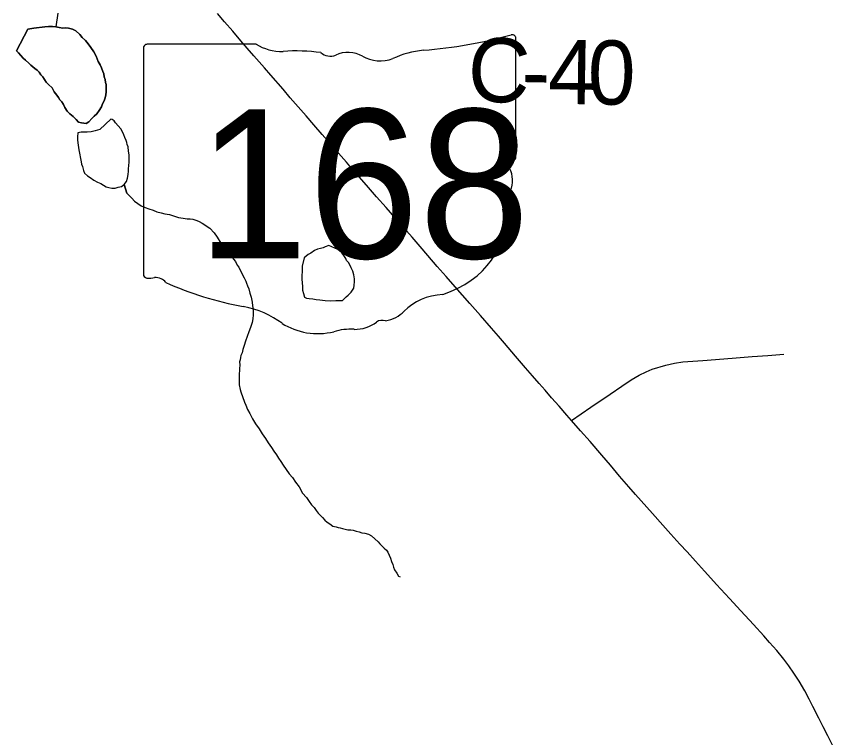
# Model space of a CAD drawing. Extents: x 103424 to 290657, y 38711 to 110967.
# Drawn here: x 214252.2043 to 214252.5656, y 40209.47 to 40209.7893 of the extents above; entities that cross this region are included whole.
import ezdxf

# ---------------------------------------------------------------- set-up
doc = ezdxf.new("R2010")
doc.units = 0
for name, color, linetype in [('GM_X_County_Road_Text', 7, 'Continuous'), ('GM_X_Minor_Lake', 7, 'Continuous'), ('GM_X_Minor_River', 7, 'Continuous'), ('GM_X_State_Location', 7, 'Continuous'), ('GM_X_State_Route', 7, 'Continuous'), ('GM_X_State_Shield', 7, 'Continuous'), ('GM_X_Township_Road', 7, 'Continuous')]:
    doc.layers.add(name, color=color, linetype=linetype)

msp = doc.modelspace()

# ---------------------------------------------------------------- linework, layer by layer
at = {"layer": 'GM_X_Minor_Lake'}
for points in [[(214252.24193, 40209.74918), (214252.24247, 40209.75052), (214252.24321, 40209.75187), (214252.24356, 40209.75321), (214252.24391, 40209.75454), (214252.24407, 40209.75588), (214252.24405, 40209.75702), (214252.24403, 40209.75797), (214252.244, 40209.7591), (214252.24379, 40209.76005), (214252.24357, 40209.76138), (214252.24317, 40209.76251), (214252.24295, 40209.76383), (214252.24255, 40209.76496), (214252.24194, 40209.76647), (214252.24135, 40209.76779), (214252.24055, 40209.76929), (214252.23955, 40209.77174), (214252.23856, 40209.77362), (214252.23719, 40209.77549), (214252.23601, 40209.77717), (214252.23484, 40209.77867), (214252.23348, 40209.77997), (214252.23231, 40209.78127), (214252.23056, 40209.78294), (214252.22921, 40209.78367), (214252.2273, 40209.78401), (214252.22616, 40209.78418), (214252.22483, 40209.78415), (214252.2233, 40209.78431), (214252.22177, 40209.78465), (214252.22025, 40209.78481), (214252.21854, 40209.78477), (214252.21683, 40209.78474), (214252.21209, 40209.78406), (214252.20943, 40209.78363), (214252.20428, 40209.77407)], [(214252.20428, 40209.77407), (214252.20943, 40209.78363), (214252.21209, 40209.78406), (214252.21683, 40209.78474), (214252.21854, 40209.78477), (214252.22025, 40209.78481), (214252.22177, 40209.78465), (214252.2233, 40209.78431), (214252.22483, 40209.78415), (214252.22616, 40209.78418), (214252.2273, 40209.78401), (214252.22921, 40209.78367), (214252.23056, 40209.78294), (214252.23231, 40209.78127), (214252.23348, 40209.77997), (214252.23484, 40209.77867), (214252.23601, 40209.77717), (214252.23719, 40209.77549), (214252.23856, 40209.77362), (214252.23955, 40209.77174), (214252.24055, 40209.76929), (214252.24135, 40209.76779), (214252.24194, 40209.76647), (214252.24255, 40209.76496), (214252.24295, 40209.76383), (214252.24317, 40209.76251), (214252.24357, 40209.76138), (214252.24379, 40209.76005), (214252.244, 40209.7591), (214252.24403, 40209.75797), (214252.24405, 40209.75702), (214252.24407, 40209.75588), (214252.24391, 40209.75454), (214252.24356, 40209.75321), (214252.24321, 40209.75187), (214252.24247, 40209.75052), (214252.24193, 40209.74918), (214252.24101, 40209.74764), (214252.23991, 40209.7461), (214252.23879, 40209.74512), (214252.23767, 40209.74415), (214252.23637, 40209.7426), (214252.23524, 40209.74182), (214252.23314, 40209.74215), (214252.2318, 40209.7425), (214252.23083, 40209.74362), (214252.22947, 40209.74492), (214252.22792, 40209.74622), (214252.22676, 40209.74733), (214252.22577, 40209.74902), (214252.22517, 40209.75034), (214252.22438, 40209.75146), (214252.2236, 40209.75239), (214252.22301, 40209.75333), (214252.22223, 40209.75445), (214252.22106, 40209.75595), (214252.22007, 40209.75764), (214252.21851, 40209.75912), (214252.21754, 40209.76024), (214252.21676, 40209.76136), (214252.21597, 40209.76249), (214252.21519, 40209.76342), (214252.2144, 40209.76454), (214252.21343, 40209.76547), (214252.21247, 40209.76621), (214252.21072, 40209.76769), (214252.20975, 40209.76862), (214252.20839, 40209.76992), (214252.20723, 40209.77085), (214252.20626, 40209.77197), (214252.20528, 40209.77309), (214252.20431, 40209.77401), (214252.20428, 40209.77407)], [(214252.20428, 40209.77407), (214252.20431, 40209.77401), (214252.20528, 40209.77309), (214252.20626, 40209.77197), (214252.20723, 40209.77085), (214252.20839, 40209.76992), (214252.20975, 40209.76862), (214252.21072, 40209.76769), (214252.21247, 40209.76621), (214252.21343, 40209.76547), (214252.2144, 40209.76454), (214252.21519, 40209.76342), (214252.21597, 40209.76249), (214252.21676, 40209.76136), (214252.21754, 40209.76024), (214252.21851, 40209.75912), (214252.22007, 40209.75764), (214252.22106, 40209.75595), (214252.22223, 40209.75445), (214252.22301, 40209.75333), (214252.2236, 40209.75239), (214252.22438, 40209.75146), (214252.22517, 40209.75034), (214252.22577, 40209.74902), (214252.22676, 40209.74733), (214252.22792, 40209.74622), (214252.22947, 40209.74492), (214252.23083, 40209.74362), (214252.2318, 40209.7425), (214252.23314, 40209.74215), (214252.23524, 40209.74182), (214252.23637, 40209.7426), (214252.23767, 40209.74415), (214252.23879, 40209.74512), (214252.23991, 40209.7461), (214252.24101, 40209.74764), (214252.24193, 40209.74918)], [(214252.24604, 40209.74376), (214252.24119, 40209.73928), (214252.23911, 40209.73867), (214252.23741, 40209.73825), (214252.2357, 40209.73803), (214252.23418, 40209.73799), (214252.23304, 40209.73797), (214252.23152, 40209.73775), (214252.23137, 40209.73603), (214252.2314, 40209.73451), (214252.23164, 40209.73224), (214252.23188, 40209.73015), (214252.23294, 40209.72486), (214252.23315, 40209.72391), (214252.23356, 40209.72278), (214252.23397, 40209.72108), (214252.23438, 40209.71995), (214252.23574, 40209.71865), (214252.23689, 40209.71791), (214252.23863, 40209.71681), (214252.24017, 40209.71589), (214252.2417, 40209.71536), (214252.24286, 40209.71462), (214252.24402, 40209.71389), (214252.24517, 40209.71353), (214252.2465, 40209.71318)], [(214252.24604, 40209.74376), (214252.24119, 40209.73928), (214252.23911, 40209.73867), (214252.23741, 40209.73825), (214252.2357, 40209.73803), (214252.23418, 40209.73799), (214252.23304, 40209.73797), (214252.23152, 40209.73775), (214252.23137, 40209.73603), (214252.2314, 40209.73451), (214252.23164, 40209.73224), (214252.23188, 40209.73015), (214252.23294, 40209.72486), (214252.23315, 40209.72391), (214252.23356, 40209.72278), (214252.23397, 40209.72108), (214252.23438, 40209.71995), (214252.23574, 40209.71865), (214252.23689, 40209.71791), (214252.23863, 40209.71681), (214252.24017, 40209.71589), (214252.2417, 40209.71536), (214252.24286, 40209.71462), (214252.24402, 40209.71389), (214252.24517, 40209.71353), (214252.2465, 40209.71318), (214252.24803, 40209.71321), (214252.24935, 40209.71362), (214252.25086, 40209.71403), (214252.25199, 40209.71482), (214252.2531, 40209.71617), (214252.25345, 40209.7177), (214252.25379, 40209.71923), (214252.25395, 40209.72075), (214252.25393, 40209.7217), (214252.25408, 40209.72341), (214252.25425, 40209.72456), (214252.25422, 40209.72608), (214252.25418, 40209.72798), (214252.25395, 40209.72968), (214252.25372, 40209.73158), (214252.25332, 40209.73252), (214252.25311, 40209.73346), (214252.2529, 40209.73441), (214252.2523, 40209.73573), (214252.2519, 40209.73686), (214252.2513, 40209.73817), (214252.25051, 40209.73949), (214252.24817, 40209.7421), (214252.24758, 40209.74303), (214252.24662, 40209.74358), (214252.24604, 40209.74376)], [(214252.2465, 40209.71318), (214252.24803, 40209.71321), (214252.24935, 40209.71362), (214252.25086, 40209.71403), (214252.25199, 40209.71482), (214252.2531, 40209.71617), (214252.25345, 40209.7177), (214252.25379, 40209.71923), (214252.25395, 40209.72075), (214252.25393, 40209.7217), (214252.25408, 40209.72341), (214252.25425, 40209.72456), (214252.25422, 40209.72608), (214252.25418, 40209.72798), (214252.25395, 40209.72968), (214252.25372, 40209.73158), (214252.25332, 40209.73252), (214252.25311, 40209.73346), (214252.2529, 40209.73441), (214252.2523, 40209.73573), (214252.2519, 40209.73686), (214252.2513, 40209.73817), (214252.25051, 40209.73949), (214252.24817, 40209.7421), (214252.24758, 40209.74303), (214252.24662, 40209.74358), (214252.24604, 40209.74376)], [(214252.34656, 40209.68609), (214252.34253, 40209.6879), (214252.34102, 40209.6873), (214252.34008, 40209.6869), (214252.33894, 40209.68649), (214252.33762, 40209.68628), (214252.3363, 40209.68568), (214252.33461, 40209.6845), (214252.33348, 40209.68391), (214252.33255, 40209.68313), (214252.33161, 40209.68235), (214252.33074, 40209.67872), (214252.33077, 40209.6772), (214252.33079, 40209.67625), (214252.33064, 40209.67473), (214252.33066, 40209.67378), (214252.33068, 40209.67283), (214252.33071, 40209.6715), (214252.33094, 40209.6696), (214252.33097, 40209.66808), (214252.33138, 40209.66657), (214252.33179, 40209.66506), (214252.33276, 40209.66451), (214252.3339, 40209.66435), (214252.33543, 40209.66419)], [(214252.34656, 40209.68609), (214252.34253, 40209.6879), (214252.34102, 40209.6873), (214252.34008, 40209.6869), (214252.33894, 40209.68649), (214252.33762, 40209.68628), (214252.3363, 40209.68568), (214252.33461, 40209.6845), (214252.33348, 40209.68391), (214252.33255, 40209.68313), (214252.33161, 40209.68235), (214252.33074, 40209.67872), (214252.33077, 40209.6772), (214252.33079, 40209.67625), (214252.33064, 40209.67473), (214252.33066, 40209.67378), (214252.33068, 40209.67283), (214252.33071, 40209.6715), (214252.33094, 40209.6696), (214252.33097, 40209.66808), (214252.33138, 40209.66657), (214252.33179, 40209.66506), (214252.33276, 40209.66451), (214252.3339, 40209.66435), (214252.33543, 40209.66419), (214252.33695, 40209.66403), (214252.33867, 40209.66388), (214252.34096, 40209.66355), (214252.34343, 40209.66341), (214252.34571, 40209.66346), (214252.34761, 40209.6635), (214252.34857, 40209.66352), (214252.35024, 40209.66508), (214252.35118, 40209.66586), (214252.35248, 40209.66722), (214252.35358, 40209.66895), (214252.35375, 40209.67029), (214252.3539, 40209.67181), (214252.35388, 40209.67314), (214252.35365, 40209.67484), (214252.35323, 40209.67655), (214252.35244, 40209.67805), (214252.35184, 40209.67937), (214252.35125, 40209.6803), (214252.35047, 40209.68124), (214252.35007, 40209.68218), (214252.34928, 40209.68349), (214252.3483, 40209.68461), (214252.34714, 40209.68572), (214252.34656, 40209.68609)], [(214252.33543, 40209.66419), (214252.33695, 40209.66403), (214252.33867, 40209.66388), (214252.34096, 40209.66355), (214252.34343, 40209.66341), (214252.34571, 40209.66346), (214252.34761, 40209.6635), (214252.34857, 40209.66352), (214252.35024, 40209.66508), (214252.35118, 40209.66586), (214252.35248, 40209.66722), (214252.35358, 40209.66895), (214252.35375, 40209.67029), (214252.3539, 40209.67181), (214252.35388, 40209.67314), (214252.35365, 40209.67484), (214252.35323, 40209.67655), (214252.35244, 40209.67805), (214252.35184, 40209.67937), (214252.35125, 40209.6803), (214252.35047, 40209.68124), (214252.35007, 40209.68218), (214252.34928, 40209.68349), (214252.3483, 40209.68461), (214252.34714, 40209.68572), (214252.34656, 40209.68609)]]:
    msp.add_lwpolyline(points, dxfattribs=at)
at = {"layer": 'GM_X_Minor_River'}
for points in [[(214252.2226, 40209.79075), (214252.22177, 40209.78465)], [(214252.25321, 40209.71105), (214252.25199, 40209.71482), (214252.25321, 40209.71105), (214252.25457, 40209.70975), (214252.25535, 40209.70881), (214252.25652, 40209.70751), (214252.25806, 40209.7064), (214252.2596, 40209.70548), (214252.26133, 40209.70476), (214252.26287, 40209.70403), (214252.26478, 40209.70351), (214252.26651, 40209.70278), (214252.26842, 40209.70226), (214252.26995, 40209.70191), (214252.2711, 40209.70174), (214252.27205, 40209.70157), (214252.27377, 40209.70104), (214252.27607, 40209.70033), (214252.27817, 40209.7), (214252.27989, 40209.69965), (214252.28122, 40209.69968), (214252.28236, 40209.69952), (214252.28409, 40209.69898), (214252.28524, 40209.69844), (214252.28659, 40209.69771), (214252.28987, 40209.6955), (214252.29181, 40209.69345), (214252.29319, 40209.69158), (214252.29476, 40209.68896), (214252.29671, 40209.6871), (214252.29789, 40209.68485), (214252.29945, 40209.68317), (214252.30043, 40209.68186), (214252.30122, 40209.68074), (214252.30201, 40209.67923), (214252.30279, 40209.6783), (214252.30339, 40209.67698), (214252.30398, 40209.67586), (214252.30458, 40209.67454), (214252.30517, 40209.6736), (214252.30578, 40209.6721), (214252.30618, 40209.67116), (214252.30658, 40209.67002), (214252.30718, 40209.66871), (214252.3076, 40209.66682), (214252.30821, 40209.66493), (214252.30864, 40209.66285), (214252.30886, 40209.66114), (214252.30909, 40209.65963), (214252.30911, 40209.6583), (214252.30914, 40209.65716), (214252.30898, 40209.65545), (214252.30864, 40209.65373), (214252.30792, 40209.65162), (214252.3072, 40209.64971), (214252.30649, 40209.6476), (214252.30577, 40209.6455), (214252.30505, 40209.64358), (214252.30452, 40209.64186), (214252.30417, 40209.64033), (214252.30363, 40209.63918), (214252.30346, 40209.63823), (214252.30329, 40209.63727), (214252.30312, 40209.63632), (214252.30314, 40209.63499), (214252.30299, 40209.63328), (214252.30301, 40209.63233), (214252.30285, 40209.63119), (214252.30288, 40209.62948), (214252.30292, 40209.62758), (214252.30295, 40209.62625), (214252.30338, 40209.62417), (214252.30359, 40209.62303), (214252.30521, 40209.61851), (214252.30581, 40209.61719), (214252.30661, 40209.61531), (214252.3076, 40209.61343), (214252.30879, 40209.61118), (214252.31017, 40209.60893), (214252.31174, 40209.60668), (214252.31312, 40209.60443), (214252.31449, 40209.60237), (214252.31567, 40209.6005), (214252.31724, 40209.59844), (214252.31823, 40209.59675), (214252.3194, 40209.59526), (214252.32038, 40209.59376), (214252.32137, 40209.59226), (214252.32235, 40209.59057), (214252.32372, 40209.5887), (214252.3251, 40209.58683), (214252.32646, 40209.58515), (214252.32784, 40209.58309), (214252.3294, 40209.58103), (214252.33099, 40209.57822), (214252.33274, 40209.57636), (214252.33392, 40209.57448), (214252.3349, 40209.57299), (214252.33607, 40209.57187), (214252.33705, 40209.57056), (214252.33783, 40209.56944)], [(214252.33783, 40209.56944), (214252.3388, 40209.56851), (214252.33978, 40209.56739), (214252.34075, 40209.56627), (214252.34191, 40209.56535), (214252.34307, 40209.56461), (214252.34442, 40209.56369), (214252.34576, 40209.56334), (214252.34672, 40209.56298), (214252.34767, 40209.56281), (214252.34863, 40209.56264), (214252.34978, 40209.56229), (214252.35093, 40209.56193), (214252.35226, 40209.56196), (214252.3534, 40209.5618), (214252.35474, 40209.56145), (214252.35608, 40209.5611), (214252.35723, 40209.56074), (214252.35856, 40209.56058), (214252.3601, 40209.56004), (214252.36144, 40209.55931), (214252.36435, 40209.55672), (214252.36513, 40209.55578), (214252.3661, 40209.55485), (214252.36708, 40209.55392), (214252.36805, 40209.553), (214252.36864, 40209.55206), (214252.36924, 40209.55074), (214252.36983, 40209.54942), (214252.37025, 40209.54791), (214252.37085, 40209.5466), (214252.37125, 40209.54547), (214252.37165, 40209.54434), (214252.37264, 40209.54284), (214252.37343, 40209.54152), (214252.3742, 40209.54116)]]:
    msp.add_lwpolyline(points, dxfattribs=at)
at = {"layer": 'GM_X_State_Route'}
msp.add_lwpolyline([(214252.56557, 40209.46632), (214252.56337, 40209.47077), (214252.56142, 40209.47473), (214252.55944, 40209.4786), (214252.5568, 40209.48376), (214252.55511, 40209.48708), (214252.55321, 40209.49073), (214252.55071, 40209.49493), (214252.54845, 40209.49851), (214252.54617, 40209.50172), (214252.54394, 40209.50468), (214252.54086, 40209.50851), (214252.53765, 40209.51215), (214252.53507, 40209.51507), (214252.53055, 40209.52012), (214252.52499, 40209.52611), (214252.51997, 40209.53153), (214252.51413, 40209.53783), (214252.51158, 40209.54066), (214252.50883, 40209.54371), (214252.50491, 40209.54806), (214252.50116, 40209.55222), (214252.49797, 40209.55571), (214252.49401, 40209.56002), (214252.49033, 40209.56404), (214252.48578, 40209.5692), (214252.48084, 40209.57482), (214252.47834, 40209.57768), (214252.47542, 40209.581), (214252.47121, 40209.58581), (214252.46721, 40209.59058), (214252.46337, 40209.59507), (214252.45819, 40209.60106), (214252.45393, 40209.60588), (214252.44998, 40209.61045), (214252.44796, 40209.61275), (214252.44453, 40209.61667), (214252.44119, 40209.62048), (214252.43829, 40209.62379), (214252.43571, 40209.62674), (214252.43277, 40209.6301), (214252.42966, 40209.63372), (214252.42513, 40209.63889), (214252.42028, 40209.64459), (214252.41768, 40209.64767), (214252.41454, 40209.65132), (214252.40968, 40209.65684), (214252.40497, 40209.6622), (214252.40168, 40209.66595), (214252.39854, 40209.66953), (214252.39444, 40209.67419), (214252.39058, 40209.67859), (214252.38644, 40209.68343), (214252.38303, 40209.68735), (214252.3794, 40209.69151), (214252.37559, 40209.6959), (214252.37177, 40209.7003), (214252.36798, 40209.70466), (214252.3637, 40209.70948), (214252.35927, 40209.71454), (214252.35608, 40209.71821), (214252.35341, 40209.72127), (214252.35039, 40209.72473), (214252.34683, 40209.72879), (214252.34301, 40209.73317), (214252.33962, 40209.73706), (214252.33588, 40209.74134), (214252.33248, 40209.74524), (214252.32906, 40209.74918), (214252.32554, 40209.75322), (214252.32241, 40209.75702), (214252.31686, 40209.76332), (214252.31409, 40209.76649), (214252.3094, 40209.77185), (214252.30649, 40209.77518), (214252.30358, 40209.77851), (214252.30003, 40209.78268), (214252.29639, 40209.78695), (214252.29327, 40209.79061)], dxfattribs=at)
at = {"layer": 'GM_X_State_Shield'}
for p, q in [((214252.31046, 40209.77697), (214252.2622, 40209.77697)), ((214252.42537, 40209.72711), (214252.42537, 40209.77945)), ((214252.26058, 40209.77525), (214252.26058, 40209.67519)), ((214252.42535, 40209.72712), (214252.42537, 40209.72711))]:
    msp.add_line(p, q, dxfattribs=at)
for centre, major_axis, start_param, end_param in [((214252.36667, 40209.91339), (0.17476, 0), 4.814394, 5.042369), ((214252.42354, 40209.77967), (0.00183, 0), 6.141152, 7.989035), ((214252.26246, 40209.77546), (0.00191, 0), 1.712693, 3.28349), ((214252.32195, 40209.78859), (0.01852, 0), 4.042523, 4.731795), ((214252.32809, 40209.7208), (0.06648, 0), 1.404758, 1.657858), ((214252.34318, 40209.77598), (0.00534, 0), 3.836095, 5.185415), ((214252.35102, 40209.76442), (0.01111, 0), 0.950623, 2.079405), ((214252.38896, 40209.74641), (0.03516, 0), 1.699011, 2.107814), ((214252.36536, 40209.78028), (0.01336, 0), 4.081561, 5.145723), ((214252.42341, 40209.72691), (0.00196, 0), 5.05454, 6.418171), ((214252.42494, 40209.72327), (0.00284, 0), 1.883978, 3.671073), ((214252.40688, 40209.71665), (0.01704, 0), 5.934695, 6.695948), ((214252.43194, 40209.7052), (0.0124, 0), 2.387724, 3.262537), ((214252.37646, 40209.69855), (0.04371, 0), 5.101752, 6.440018), ((214252.26248, 40209.67497), (0.00193, 0), 3.00124, 4.508301), ((214252.26277, 40209.68521), (0.0147, 0), 4.665946, 4.897461), ((214252.26578, 40209.66942), (0.0053, 0), 0.519207, 1.627899), ((214252.33269, 40209.75932), (0.1262, 0), 4.195997, 4.488961), ((214252.39489, 40209.6471), (0.02394, 0), 1.647645, 2.488434), ((214252.29507, 40209.63024), (0.03949, 0), 0.823519, 1.323587), ((214252.36455, 40209.66549), (0.01412, 0), 4.937069, 5.64225), ((214252.35408, 40209.66143), (0.01335, 0), 4.691044, 5.507374), ((214252.36616, 40209.65174), (0.00376, 0), 1.147584, 2.315152), ((214252.33777, 40209.66892), (0.02506, 0), 4.026481, 4.996735), ((214252.35225, 40209.63433), (0.02059, 0), 1.495662, 1.94098)]:
    msp.add_ellipse(centre, major_axis=major_axis, ratio=0.8, start_param=start_param, end_param=end_param, dxfattribs=at)
at = {"layer": 'GM_X_Township_Road'}
msp.add_lwpolyline([(214252.44998, 40209.61045), (214252.45855, 40209.61628), (214252.46713, 40209.62212), (214252.47219, 40209.62565), (214252.4764, 40209.62845), (214252.47986, 40209.63051), (214252.48305, 40209.632), (214252.48565, 40209.63316), (214252.49176, 40209.63483), (214252.49554, 40209.6358), (214252.49927, 40209.63637), (214252.50807, 40209.63698), (214252.52112, 40209.63804), (214252.52995, 40209.63866), (214252.53682, 40209.63917), (214252.54399, 40209.63974)], dxfattribs=at)

# ---------------------------------------------------------------- texts
at = {"layer": 'GM_X_County_Road_Text'}
for s, rotation, p in [('C', 357.4231, (214252.40357, 40209.75194)), ('4', 359.1298, (214252.43946, 40209.75064)), ('0', 359.2031, (214252.457, 40209.75038)), ('-', 358.924, (214252.42769, 40209.75086))]:
    msp.add_text(s, height=0.02841, rotation=rotation, dxfattribs=at).set_placement(p)
at = {"layer": 'GM_X_State_Location'}
for s in ['s', 'r']:
    msp.add_text(s, height=0.0000947, dxfattribs=at).set_placement((214252.34112, 40209.71857))
msp.add_text('168', height=0.0000947, rotation=0, dxfattribs=at).set_placement((214252.30769, 40209.71168))
at = {"layer": 'GM_X_State_Shield'}
msp.add_text('168', height=0.065918, dxfattribs=at).set_placement((214252.28438, 40209.68225))

doc.saveas('drawing.dxf')
